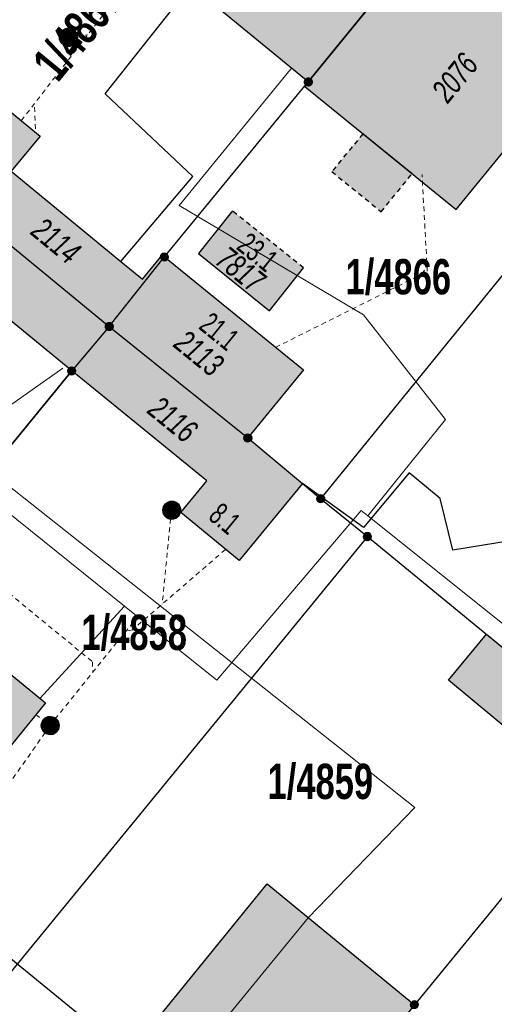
# Model space of a CAD drawing. Header units: metres. Extents: x 2695560 to 2696939, y 1260491 to 1262050.
# Tile 412 of 656: x 2696029 to 2696049, y 1260885 to 1260926. Entities that reach past the tile are written whole.
import ezdxf

# ---------------------------------------------------------------- set-up
doc = ezdxf.new("R2010")
doc.units = ezdxf.units.M
doc.linetypes.add('AUSGEZOGEN', pattern=[0])
doc.linetypes.add('VERDECKT2_S2', pattern=[0.36, 0.2, -0.16])
for name, color, linetype in [('XR$1$AV_Flächen (EO)', 7, 'AUSGEZOGEN'), ('XR$1$AV_Gebäudeflächen (BB)', 7, 'AUSGEZOGEN'), ('XR$1$AV_Gebäudeflächen (EO)', 7, 'AUSGEZOGEN'), ('XR$1$AV_Grenzpunkte', 7, 'AUSGEZOGEN'), ('XR$1$AV_Grundstück-Nr.', 7, 'AUSGEZOGEN'), ('XR$1$AV_Haus-Nr.', 7, 'AUSGEZOGEN'), ('XR$1$AV_Linien (BB)', 7, 'AUSGEZOGEN'), ('XR$1$AV_Versicherung-Nr.', 7, 'AUSGEZOGEN'), ('XR$1$AW_LK_Schachtdeckel', 24, 'AUSGEZOGEN'), ('XR$1$Liegenschaftsgrenzen', 7, 'AUSGEZOGEN'), ('XR$1$PFAV', 255, 'AUSGEZOGEN'), ('XR$1$PFAW', 255, 'AUSGEZOGEN'), ('XR$1$RP_Abstandslinie', 7, 'AUSGEZOGEN')]:
    doc.layers.add(name, color=color, linetype=linetype)
for name, color, linetype, lineweight in [('XR$2$ABW-Linie-R-genau', 4, 'AUSGEZOGEN', 18), ('XR$2$ABW-Linie-R-ungenau', 4, 'VERDECKT2_S2', 18), ('XR$2$ABW-Punkt', 6, 'AUSGEZOGEN', 18), ('XR$2$KOM-Linie-U-genau', 91, 'AUSGEZOGEN', 18)]:
    doc.layers.add(name, color=color, linetype=linetype, lineweight=lineweight)
doc.styles.add('ARIAL', font='arial.ttf')

# ---------------------------------------------------------------- blocks, each defined once
blk = doc.blocks.new('BWAV20')
at = {"true_color": 0x000000, "transparency": 33554687}
blk.add_hatch(color=18, dxfattribs=at).paths.add_polyline_path([(0.17, 0), (0.16, 0.03), (0.15, 0.07), (0.14, 0.1), (0.11, 0.12), (0.09, 0.14), (0.06, 0.16), (0.03, 0.16), (-0.01, 0.17), (-0.04, 0.16), (-0.07, 0.15), (-0.1, 0.13), (-0.13, 0.11), (-0.15, 0.08), (-0.16, 0.05), (-0.17, 0.02), (-0.17, -0.02), (-0.16, -0.05), (-0.15, -0.08), (-0.13, -0.11), (-0.1, -0.13), (-0.07, -0.15), (-0.04, -0.16), (-0.01, -0.17), (0.03, -0.16), (0.06, -0.16), (0.09, -0.14), (0.11, -0.12), (0.14, -0.1), (0.15, -0.07), (0.16, -0.03)])
at = {"layer": 'XR$1$PFAV', "transparency": 33554687}
blk.add_hatch(color=7, dxfattribs=at).paths.add_polyline_path([(0.5, 0), (0.49, 0.1), (0.46, 0.2), (0.41, 0.29), (0.34, 0.36), (0.26, 0.42), (0.17, 0.47), (0.08, 0.49), (-0.03, 0.5), (-0.13, 0.48), (-0.22, 0.45), (-0.31, 0.4), (-0.38, 0.33), (-0.44, 0.24), (-0.48, 0.15), (-0.5, 0.05), (-0.5, -0.05), (-0.48, -0.15), (-0.44, -0.24), (-0.38, -0.33), (-0.31, -0.4), (-0.22, -0.45), (-0.13, -0.48), (-0.03, -0.5), (0.08, -0.49), (0.17, -0.47), (0.26, -0.42), (0.34, -0.36), (0.41, -0.29), (0.46, -0.2), (0.49, -0.1)])
blk = doc.blocks.new('BAV15')
at = {"layer": 'XR$1$PFAV', "transparency": 33554687}
blk.add_hatch(color=7, dxfattribs=at).paths.add_polyline_path([(0.5, 0), (0.49, 0.1), (0.46, 0.2), (0.41, 0.29), (0.34, 0.36), (0.26, 0.42), (0.17, 0.47), (0.08, 0.49), (-0.03, 0.5), (-0.13, 0.48), (-0.22, 0.45), (-0.31, 0.4), (-0.38, 0.33), (-0.44, 0.24), (-0.48, 0.15), (-0.5, 0.05), (-0.5, -0.05), (-0.48, -0.15), (-0.44, -0.24), (-0.38, -0.33), (-0.31, -0.4), (-0.22, -0.45), (-0.13, -0.48), (-0.03, -0.5), (0.08, -0.49), (0.17, -0.47), (0.26, -0.42), (0.34, -0.36), (0.41, -0.29), (0.46, -0.2), (0.49, -0.1)])
at = {"color": 7, "transparency": 33554687}
for start, end in [(90, 270), (270, 90)]:
    blk.add_arc((0, 0), 0.5, start, end, dxfattribs=at)
at = {"layer": 'XR$1$PFAV', "transparency": 33554687}
blk.add_circle((0, 0), 0.5, dxfattribs=at)
blk = doc.blocks.new('BAW2082')
at = {"layer": 'XR$1$PFAW', "transparency": 33554687}
blk.add_hatch(color=7, dxfattribs=at).paths.add_polyline_path([(0.509, -0.003), (0.499, 0.098), (0.469, 0.194), (0.42, 0.283), (0.354, 0.359), (0.274, 0.421), (0.183, 0.466), (0.085, 0.491), (-0.016, 0.496), (-0.116, 0.481), (-0.211, 0.446), (-0.297, 0.392), (-0.37, 0.323), (-0.428, 0.24), (-0.468, 0.147), (-0.488, 0.047), (-0.488, -0.054), (-0.468, -0.153), (-0.428, -0.246), (-0.37, -0.329), (-0.297, -0.398), (-0.211, -0.452), (-0.116, -0.487), (-0.016, -0.502), (0.085, -0.497), (0.183, -0.472), (0.274, -0.427), (0.354, -0.366), (0.42, -0.289), (0.469, -0.2), (0.499, -0.104)])
at = {"transparency": 33554687}
for start, end in [(91.1948, 268.8052), (268.8052, 91.1948)]:
    blk.add_arc((0.01, 0), 0.5, start, end, dxfattribs=at)
at = {"layer": 'XR$1$PFAW', "transparency": 33554687}
blk.add_circle((0.009, -0.003), 0.5, dxfattribs=at)
blk = doc.blocks.new('BAW2088')
at = {"layer": 'XR$1$PFAW', "transparency": 33554687}
blk.add_hatch(color=253, dxfattribs=at).paths.add_polyline_path([(0.51, 0), (0.5, 0.101), (0.47, 0.197), (0.421, 0.286), (0.355, 0.362), (0.275, 0.424), (0.184, 0.469), (0.086, 0.494), (-0.015, 0.499), (-0.115, 0.484), (-0.21, 0.449), (-0.296, 0.395), (-0.369, 0.326), (-0.427, 0.243), (-0.467, 0.15), (-0.487, 0.051), (-0.487, -0.051), (-0.467, -0.15), (-0.427, -0.243), (-0.369, -0.326), (-0.296, -0.395), (-0.21, -0.449), (-0.115, -0.484), (-0.015, -0.499), (0.086, -0.494), (0.184, -0.469), (0.275, -0.424), (0.355, -0.362), (0.421, -0.286), (0.47, -0.197), (0.5, -0.101)])
at = {"transparency": 33554687}
for start, end in [(91.1948, 268.8052), (268.8052, 91.1948)]:
    blk.add_arc((0.01, 0), 0.5, start, end, dxfattribs=at)
at = {"layer": 'XR$1$PFAW', "transparency": 33554687}
blk.add_circle((0.01, 0), 0.5, dxfattribs=at)
blk = doc.blocks.new('ABW-NORMSCHACHT_WEITERE')
at = {"layer": 'XR$2$ABW-Punkt', "linetype": 'AUSGEZOGEN', "lineweight": 25, "transparency": 33554687}
for points in [[(-196, 39, 2500), (0, 0, 2500), (-200, 0, 2500)], [(-196, 39), (0, 0), (-200, 0)], [(-196, 39, 2500), (-196, 39), (-200, 0), (-200, 0, 2500)], [(-200, 0, 2500), (0, 0, 2500), (-196, -39, 2500)], [(-200, 0), (0, 0), (-196, -39)], [(-185, 77, 2500), (0, 0, 2500), (-196, 39, 2500)], [(-185, 77), (0, 0), (-196, 39)], [(-185, 77, 2500), (-185, 77), (-196, 39), (-196, 39, 2500)], [(-196, -39, 2500), (0, 0, 2500), (-185, -77, 2500)], [(-196, -39), (0, 0), (-185, -77)], [(-166, 111, 2500), (0, 0, 2500), (-185, 77, 2500)], [(-166, 111), (0, 0), (-185, 77)], [(-166, 111, 2500), (-166, 111), (-185, 77), (-185, 77, 2500)], [(-185, -77, 2500), (0, 0, 2500), (-166, -111, 2500)], [(-185, -77), (0, 0), (-166, -111)], [(-141, 141, 2500), (0, 0, 2500), (-166, 111, 2500)], [(-141, 141), (0, 0), (-166, 111)], [(-141, 141, 2500), (-141, 141), (-166, 111), (-166, 111, 2500)], [(-166, -111, 2500), (0, 0, 2500), (-141, -141, 2500)], [(-166, -111), (0, 0), (-141, -141)], [(-111, 166, 2500), (0, 0, 2500), (-141, 141, 2500)], [(-111, 166), (0, 0), (-141, 141)], [(-111, 166, 2500), (-111, 166), (-141, 141), (-141, 141, 2500)], [(-141, -141, 2500), (0, 0, 2500), (-111, -166, 2500)], [(-141, -141), (0, 0), (-111, -166)], [(-77, 185, 2500), (0, 0, 2500), (-111, 166, 2500)], [(-77, 185), (0, 0), (-111, 166)], [(-77, 185, 2500), (-77, 185), (-111, 166), (-111, 166, 2500)], [(-111, -166, 2500), (0, 0, 2500), (-77, -185, 2500)], [(-111, -166), (0, 0), (-77, -185)], [(-39, 196, 2500), (0, 0, 2500), (-77, 185, 2500)], [(-39, 196), (0, 0), (-77, 185)], [(-39, 196, 2500), (-39, 196), (-77, 185), (-77, 185, 2500)], [(-77, -185, 2500), (0, 0, 2500), (-39, -196, 2500)], [(-77, -185), (0, 0), (-39, -196)], [(0, 200, 2500), (0, 0, 2500), (-39, 196, 2500)], [(0, 200), (0, 0), (-39, 196)], [(0, 200, 2500), (0, 200), (-39, 196), (-39, 196, 2500)], [(-39, -196, 2500), (0, 0, 2500), (0, -200, 2500)], [(-39, -196), (0, 0), (0, -200)], [(39, 196, 2500), (0, 0, 2500), (0, 200, 2500)], [(39, 196), (0, 0), (0, 200)], [(39, 196, 2500), (39, 196), (0, 200), (0, 200, 2500)], [(77, 185, 2500), (0, 0, 2500), (39, 196, 2500)], [(77, 185), (0, 0), (39, 196)], [(111, 166, 2500), (0, 0, 2500), (77, 185, 2500)], [(111, 166), (0, 0), (77, 185)], [(141, 141, 2500), (0, 0, 2500), (111, 166, 2500)], [(141, 141), (0, 0), (111, 166)], [(166, 111, 2500), (0, 0, 2500), (141, 141, 2500)], [(166, 111), (0, 0), (141, 141)], [(185, 77, 2500), (0, 0, 2500), (166, 111, 2500)], [(185, 77), (0, 0), (166, 111)], [(196, 39, 2500), (0, 0, 2500), (185, 77, 2500)], [(196, 39), (0, 0), (185, 77)], [(200, 0, 2500), (0, 0, 2500), (196, 39, 2500)], [(200, 0), (0, 0), (196, 39)], [(0, -200, 2500), (0, 0, 2500), (39, -196, 2500)], [(39, -196, 2500), (0, 0, 2500), (77, -185, 2500)], [(77, -185, 2500), (0, 0, 2500), (111, -166, 2500)], [(111, -166, 2500), (0, 0, 2500), (141, -141, 2500)], [(141, -141, 2500), (0, 0, 2500), (166, -111, 2500)], [(166, -111, 2500), (0, 0, 2500), (185, -77, 2500)], [(185, -77, 2500), (0, 0, 2500), (196, -39, 2500)], [(196, -39, 2500), (0, 0, 2500), (200, 0, 2500)], [(0, -200), (0, 0), (39, -196)], [(39, -196), (0, 0), (77, -185)], [(77, -185), (0, 0), (111, -166)], [(111, -166), (0, 0), (141, -141)], [(141, -141), (0, 0), (166, -111)], [(166, -111), (0, 0), (185, -77)], [(185, -77), (0, 0), (196, -39)], [(196, -39), (0, 0), (200, 0)], [(77, 185, 2500), (77, 185), (39, 196), (39, 196, 2500)], [(111, 166, 2500), (111, 166), (77, 185), (77, 185, 2500)], [(141, 141, 2500), (141, 141), (111, 166), (111, 166, 2500)], [(166, 111, 2500), (166, 111), (141, 141), (141, 141, 2500)], [(185, 77, 2500), (185, 77), (166, 111), (166, 111, 2500)], [(196, 39, 2500), (196, 39), (185, 77), (185, 77, 2500)], [(200, 0, 2500), (200, 0), (196, 39), (196, 39, 2500)], [(-200, 0, 2500), (-200, 0), (-196, -39), (-196, -39, 2500)], [(-196, -39, 2500), (-196, -39), (-185, -77), (-185, -77, 2500)], [(-185, -77, 2500), (-185, -77), (-166, -111), (-166, -111, 2500)], [(-166, -111, 2500), (-166, -111), (-141, -141), (-141, -141, 2500)], [(-141, -141, 2500), (-141, -141), (-111, -166), (-111, -166, 2500)], [(-111, -166, 2500), (-111, -166), (-77, -185), (-77, -185, 2500)], [(-77, -185, 2500), (-77, -185), (-39, -196), (-39, -196, 2500)], [(-39, -196, 2500), (-39, -196), (0, -200), (0, -200, 2500)], [(0, -200, 2500), (0, -200), (39, -196), (39, -196, 2500)], [(39, -196, 2500), (39, -196), (77, -185), (77, -185, 2500)], [(77, -185, 2500), (77, -185), (111, -166), (111, -166, 2500)], [(111, -166, 2500), (111, -166), (141, -141), (141, -141, 2500)], [(141, -141, 2500), (141, -141), (166, -111), (166, -111, 2500)], [(166, -111, 2500), (166, -111), (185, -77), (185, -77, 2500)], [(185, -77, 2500), (185, -77), (196, -39), (196, -39, 2500)], [(196, -39, 2500), (196, -39), (200, 0), (200, 0, 2500)]]:
    blk.add_3dface(points, dxfattribs=at)
blk = doc.blocks.new('ABW-KONTROLLSCHACHT')
at = {"layer": 'XR$2$ABW-Punkt', "linetype": 'AUSGEZOGEN', "lineweight": 25, "transparency": 33554687}
for points in [[(-343, 68, 2500), (0, 0, 2500), (-350, 0, 2500)], [(-343, 68), (0, 0), (-350, 0)], [(-343, 68, 2500), (-343, 68), (-350, 0), (-350, 0, 2500)], [(-350, 0, 2500), (0, 0, 2500), (-343, -68, 2500)], [(-350, 0), (0, 0), (-343, -68)], [(-323, 134, 2500), (0, 0, 2500), (-343, 68, 2500)], [(-323, 134), (0, 0), (-343, 68)], [(-323, 134, 2500), (-323, 134), (-343, 68), (-343, 68, 2500)], [(-343, -68, 2500), (0, 0, 2500), (-323, -134, 2500)], [(-343, -68), (0, 0), (-323, -134)], [(-291, 194, 2500), (0, 0, 2500), (-323, 134, 2500)], [(-291, 194), (0, 0), (-323, 134)], [(-291, 194, 2500), (-291, 194), (-323, 134), (-323, 134, 2500)], [(-323, -134, 2500), (0, 0, 2500), (-291, -194, 2500)], [(-323, -134), (0, 0), (-291, -194)], [(-247, 247, 2500), (0, 0, 2500), (-291, 194, 2500)], [(-247, 247), (0, 0), (-291, 194)], [(-247, 247, 2500), (-247, 247), (-291, 194), (-291, 194, 2500)], [(-291, -194, 2500), (0, 0, 2500), (-247, -247, 2500)], [(-291, -194), (0, 0), (-247, -247)], [(-194, 291, 2500), (0, 0, 2500), (-247, 247, 2500)], [(-194, 291), (0, 0), (-247, 247)], [(-194, 291, 2500), (-194, 291), (-247, 247), (-247, 247, 2500)], [(-247, -247, 2500), (0, 0, 2500), (-194, -291, 2500)], [(-247, -247), (0, 0), (-194, -291)], [(-134, 323, 2500), (0, 0, 2500), (-194, 291, 2500)], [(-134, 323), (0, 0), (-194, 291)], [(-134, 323, 2500), (-134, 323), (-194, 291), (-194, 291, 2500)], [(-194, -291, 2500), (0, 0, 2500), (-134, -323, 2500)], [(-194, -291), (0, 0), (-134, -323)], [(-68, 343, 2500), (0, 0, 2500), (-134, 323, 2500)], [(-68, 343), (0, 0), (-134, 323)], [(-68, 343, 2500), (-68, 343), (-134, 323), (-134, 323, 2500)], [(-134, -323, 2500), (0, 0, 2500), (-68, -343, 2500)], [(-134, -323), (0, 0), (-68, -343)], [(0, 350, 2500), (0, 0, 2500), (-68, 343, 2500)], [(0, 350), (0, 0), (-68, 343)], [(0, 350, 2500), (0, 350), (-68, 343), (-68, 343, 2500)], [(-68, -343, 2500), (0, 0, 2500), (0, -350, 2500)], [(-68, -343), (0, 0), (0, -350)], [(68, 343, 2500), (0, 0, 2500), (0, 350, 2500)], [(68, 343), (0, 0), (0, 350)], [(68, 343, 2500), (68, 343), (0, 350), (0, 350, 2500)], [(134, 323, 2500), (0, 0, 2500), (68, 343, 2500)], [(134, 323), (0, 0), (68, 343)], [(194, 291, 2500), (0, 0, 2500), (134, 323, 2500)], [(194, 291), (0, 0), (134, 323)], [(247, 247, 2500), (0, 0, 2500), (194, 291, 2500)], [(247, 247), (0, 0), (194, 291)], [(291, 194, 2500), (0, 0, 2500), (247, 247, 2500)], [(291, 194), (0, 0), (247, 247)], [(323, 134, 2500), (0, 0, 2500), (291, 194, 2500)], [(323, 134), (0, 0), (291, 194)], [(343, 68, 2500), (0, 0, 2500), (323, 134, 2500)], [(343, 68), (0, 0), (323, 134)], [(350, 0, 2500), (0, 0, 2500), (343, 68, 2500)], [(350, 0), (0, 0), (343, 68)], [(0, -350, 2500), (0, 0, 2500), (68, -343, 2500)], [(68, -343, 2500), (0, 0, 2500), (134, -323, 2500)], [(134, -323, 2500), (0, 0, 2500), (194, -291, 2500)], [(194, -291, 2500), (0, 0, 2500), (247, -247, 2500)], [(247, -247, 2500), (0, 0, 2500), (291, -194, 2500)], [(291, -194, 2500), (0, 0, 2500), (323, -134, 2500)], [(323, -134, 2500), (0, 0, 2500), (343, -68, 2500)], [(343, -68, 2500), (0, 0, 2500), (350, 0, 2500)], [(0, -350), (0, 0), (68, -343)], [(68, -343), (0, 0), (134, -323)], [(134, -323), (0, 0), (194, -291)], [(194, -291), (0, 0), (247, -247)], [(247, -247), (0, 0), (291, -194)], [(291, -194), (0, 0), (323, -134)], [(323, -134), (0, 0), (343, -68)], [(343, -68), (0, 0), (350, 0)], [(134, 323, 2500), (134, 323), (68, 343), (68, 343, 2500)], [(194, 291, 2500), (194, 291), (134, 323), (134, 323, 2500)], [(247, 247, 2500), (247, 247), (194, 291), (194, 291, 2500)], [(291, 194, 2500), (291, 194), (247, 247), (247, 247, 2500)], [(323, 134, 2500), (323, 134), (291, 194), (291, 194, 2500)], [(343, 68, 2500), (343, 68), (323, 134), (323, 134, 2500)], [(350, 0, 2500), (350, 0), (343, 68), (343, 68, 2500)], [(-350, 0, 2500), (-350, 0), (-343, -68), (-343, -68, 2500)], [(-343, -68, 2500), (-343, -68), (-323, -134), (-323, -134, 2500)], [(-323, -134, 2500), (-323, -134), (-291, -194), (-291, -194, 2500)], [(-291, -194, 2500), (-291, -194), (-247, -247), (-247, -247, 2500)], [(-247, -247, 2500), (-247, -247), (-194, -291), (-194, -291, 2500)], [(-194, -291, 2500), (-194, -291), (-134, -323), (-134, -323, 2500)], [(-134, -323, 2500), (-134, -323), (-68, -343), (-68, -343, 2500)], [(-68, -343, 2500), (-68, -343), (0, -350), (0, -350, 2500)], [(0, -350, 2500), (0, -350), (68, -343), (68, -343, 2500)], [(68, -343, 2500), (68, -343), (134, -323), (134, -323, 2500)], [(134, -323, 2500), (134, -323), (194, -291), (194, -291, 2500)], [(194, -291, 2500), (194, -291), (247, -247), (247, -247, 2500)], [(247, -247, 2500), (247, -247), (291, -194), (291, -194, 2500)], [(291, -194, 2500), (291, -194), (323, -134), (323, -134, 2500)], [(323, -134, 2500), (323, -134), (343, -68), (343, -68, 2500)], [(343, -68, 2500), (343, -68), (350, 0), (350, 0, 2500)]]:
    blk.add_3dface(points, dxfattribs=at)
blk = doc.blocks.new('ABW-SCHLAMMSAMMLER_RUND')
at = {"layer": 'XR$2$ABW-Punkt', "linetype": 'AUSGEZOGEN', "lineweight": 13, "transparency": 33554687}
for p, q in [((-70, 75, 2500), (70, 75, 2500)), ((-70, -75, 2500), (70, -75, 2500))]:
    blk.add_line(p, q, dxfattribs=at)
blk.add_polyline3d([(90, 0, 2500), (0, 0, 2500), (-90, 0, 2500)], dxfattribs=at)
at = {"layer": 'XR$2$ABW-Punkt', "linetype": 'AUSGEZOGEN', "lineweight": 25, "transparency": 33554687}
for points in [[(-147, 29, 2500), (0, 0, 2500), (-150, 0, 2500)], [(-147, 29), (0, 0), (-150, 0)], [(-147, 29, 2500), (-147, 29), (-150, 0), (-150, 0, 2500)], [(-150, 0, 2500), (0, 0, 2500), (-147, -29, 2500)], [(-150, 0), (0, 0), (-147, -29)], [(-139, 57, 2500), (0, 0, 2500), (-147, 29, 2500)], [(-139, 57), (0, 0), (-147, 29)], [(-139, 57, 2500), (-139, 57), (-147, 29), (-147, 29, 2500)], [(-147, -29, 2500), (0, 0, 2500), (-139, -57, 2500)], [(-147, -29), (0, 0), (-139, -57)], [(-125, 83, 2500), (0, 0, 2500), (-139, 57, 2500)], [(-125, 83), (0, 0), (-139, 57)], [(-125, 83, 2500), (-125, 83), (-139, 57), (-139, 57, 2500)], [(-139, -57, 2500), (0, 0, 2500), (-125, -83, 2500)], [(-139, -57), (0, 0), (-125, -83)], [(-106, 106, 2500), (0, 0, 2500), (-125, 83, 2500)], [(-106, 106), (0, 0), (-125, 83)], [(-106, 106, 2500), (-106, 106), (-125, 83), (-125, 83, 2500)], [(-125, -83, 2500), (0, 0, 2500), (-106, -106, 2500)], [(-125, -83), (0, 0), (-106, -106)], [(-83, 125, 2500), (0, 0, 2500), (-106, 106, 2500)], [(-83, 125), (0, 0), (-106, 106)], [(-83, 125, 2500), (-83, 125), (-106, 106), (-106, 106, 2500)], [(-106, -106, 2500), (0, 0, 2500), (-83, -125, 2500)], [(-106, -106), (0, 0), (-83, -125)], [(-57, 139, 2500), (0, 0, 2500), (-83, 125, 2500)], [(-57, 139), (0, 0), (-83, 125)], [(-57, 139, 2500), (-57, 139), (-83, 125), (-83, 125, 2500)], [(-83, -125, 2500), (0, 0, 2500), (-57, -139, 2500)], [(-83, -125), (0, 0), (-57, -139)], [(-29, 147, 2500), (0, 0, 2500), (-57, 139, 2500)], [(-29, 147), (0, 0), (-57, 139)], [(-29, 147, 2500), (-29, 147), (-57, 139), (-57, 139, 2500)], [(-57, -139, 2500), (0, 0, 2500), (-29, -147, 2500)], [(-57, -139), (0, 0), (-29, -147)], [(0, 150, 2500), (0, 0, 2500), (-29, 147, 2500)], [(0, 150), (0, 0), (-29, 147)], [(0, 150, 2500), (0, 150), (-29, 147), (-29, 147, 2500)], [(-29, -147, 2500), (0, 0, 2500), (0, -150, 2500)], [(-29, -147), (0, 0), (0, -150)], [(29, 147, 2500), (0, 0, 2500), (0, 150, 2500)], [(29, 147), (0, 0), (0, 150)], [(29, 147, 2500), (29, 147), (0, 150), (0, 150, 2500)], [(57, 139, 2500), (0, 0, 2500), (29, 147, 2500)], [(57, 139), (0, 0), (29, 147)], [(83, 125, 2500), (0, 0, 2500), (57, 139, 2500)], [(83, 125), (0, 0), (57, 139)], [(106, 106, 2500), (0, 0, 2500), (83, 125, 2500)], [(106, 106), (0, 0), (83, 125)], [(125, 83, 2500), (0, 0, 2500), (106, 106, 2500)], [(125, 83), (0, 0), (106, 106)], [(139, 57, 2500), (0, 0, 2500), (125, 83, 2500)], [(139, 57), (0, 0), (125, 83)], [(147, 29, 2500), (0, 0, 2500), (139, 57, 2500)], [(147, 29), (0, 0), (139, 57)], [(150, 0, 2500), (0, 0, 2500), (147, 29, 2500)], [(150, 0), (0, 0), (147, 29)], [(0, -150, 2500), (0, 0, 2500), (29, -147, 2500)], [(29, -147, 2500), (0, 0, 2500), (57, -139, 2500)], [(57, -139, 2500), (0, 0, 2500), (83, -125, 2500)], [(83, -125, 2500), (0, 0, 2500), (106, -106, 2500)], [(106, -106, 2500), (0, 0, 2500), (125, -83, 2500)], [(125, -83, 2500), (0, 0, 2500), (139, -57, 2500)], [(139, -57, 2500), (0, 0, 2500), (147, -29, 2500)], [(147, -29, 2500), (0, 0, 2500), (150, 0, 2500)], [(0, -150), (0, 0), (29, -147)], [(29, -147), (0, 0), (57, -139)], [(57, -139), (0, 0), (83, -125)], [(83, -125), (0, 0), (106, -106)], [(106, -106), (0, 0), (125, -83)], [(125, -83), (0, 0), (139, -57)], [(139, -57), (0, 0), (147, -29)], [(147, -29), (0, 0), (150, 0)], [(57, 139, 2500), (57, 139), (29, 147), (29, 147, 2500)], [(83, 125, 2500), (83, 125), (57, 139), (57, 139, 2500)], [(106, 106, 2500), (106, 106), (83, 125), (83, 125, 2500)], [(125, 83, 2500), (125, 83), (106, 106), (106, 106, 2500)], [(139, 57, 2500), (139, 57), (125, 83), (125, 83, 2500)], [(147, 29, 2500), (147, 29), (139, 57), (139, 57, 2500)], [(150, 0, 2500), (150, 0), (147, 29), (147, 29, 2500)], [(-150, 0, 2500), (-150, 0), (-147, -29), (-147, -29, 2500)], [(-147, -29, 2500), (-147, -29), (-139, -57), (-139, -57, 2500)], [(-139, -57, 2500), (-139, -57), (-125, -83), (-125, -83, 2500)], [(-125, -83, 2500), (-125, -83), (-106, -106), (-106, -106, 2500)], [(-106, -106, 2500), (-106, -106), (-83, -125), (-83, -125, 2500)], [(-83, -125, 2500), (-83, -125), (-57, -139), (-57, -139, 2500)], [(-57, -139, 2500), (-57, -139), (-29, -147), (-29, -147, 2500)], [(-29, -147, 2500), (-29, -147), (0, -150), (0, -150, 2500)], [(0, -150, 2500), (0, -150), (29, -147), (29, -147, 2500)], [(29, -147, 2500), (29, -147), (57, -139), (57, -139, 2500)], [(57, -139, 2500), (57, -139), (83, -125), (83, -125, 2500)], [(83, -125, 2500), (83, -125), (106, -106), (106, -106, 2500)], [(106, -106, 2500), (106, -106), (125, -83), (125, -83, 2500)], [(125, -83, 2500), (125, -83), (139, -57), (139, -57, 2500)], [(139, -57, 2500), (139, -57), (147, -29), (147, -29, 2500)], [(147, -29, 2500), (147, -29), (150, 0), (150, 0, 2500)]]:
    blk.add_3dface(points, dxfattribs=at)
blk = doc.blocks.new('ABW-DECKEL')
at = {"layer": 'XR$2$ABW-Punkt', "linetype": 'AUSGEZOGEN', "lineweight": 25, "transparency": 33554687}
for points in [[(-343, 68, 2500), (0, 0, 2500), (-350, 0, 2500)], [(-343, 68), (0, 0), (-350, 0)], [(-343, 68, 2500), (-343, 68), (-350, 0), (-350, 0, 2500)], [(-350, 0, 2500), (0, 0, 2500), (-343, -68, 2500)], [(-350, 0), (0, 0), (-343, -68)], [(-323, 134, 2500), (0, 0, 2500), (-343, 68, 2500)], [(-323, 134), (0, 0), (-343, 68)], [(-323, 134, 2500), (-323, 134), (-343, 68), (-343, 68, 2500)], [(-343, -68, 2500), (0, 0, 2500), (-323, -134, 2500)], [(-343, -68), (0, 0), (-323, -134)], [(-291, 194, 2500), (0, 0, 2500), (-323, 134, 2500)], [(-291, 194), (0, 0), (-323, 134)], [(-291, 194, 2500), (-291, 194), (-323, 134), (-323, 134, 2500)], [(-323, -134, 2500), (0, 0, 2500), (-291, -194, 2500)], [(-323, -134), (0, 0), (-291, -194)], [(-247, 247, 2500), (0, 0, 2500), (-291, 194, 2500)], [(-247, 247), (0, 0), (-291, 194)], [(-247, 247, 2500), (-247, 247), (-291, 194), (-291, 194, 2500)], [(-291, -194, 2500), (0, 0, 2500), (-247, -247, 2500)], [(-291, -194), (0, 0), (-247, -247)], [(-194, 291, 2500), (0, 0, 2500), (-247, 247, 2500)], [(-194, 291), (0, 0), (-247, 247)], [(-194, 291, 2500), (-194, 291), (-247, 247), (-247, 247, 2500)], [(-247, -247, 2500), (0, 0, 2500), (-194, -291, 2500)], [(-247, -247), (0, 0), (-194, -291)], [(-134, 323, 2500), (0, 0, 2500), (-194, 291, 2500)], [(-134, 323), (0, 0), (-194, 291)], [(-134, 323, 2500), (-134, 323), (-194, 291), (-194, 291, 2500)], [(-194, -291, 2500), (0, 0, 2500), (-134, -323, 2500)], [(-194, -291), (0, 0), (-134, -323)], [(-68, 343, 2500), (0, 0, 2500), (-134, 323, 2500)], [(-68, 343), (0, 0), (-134, 323)], [(-68, 343, 2500), (-68, 343), (-134, 323), (-134, 323, 2500)], [(-134, -323, 2500), (0, 0, 2500), (-68, -343, 2500)], [(-134, -323), (0, 0), (-68, -343)], [(0, 350, 2500), (0, 0, 2500), (-68, 343, 2500)], [(0, 350), (0, 0), (-68, 343)], [(0, 350, 2500), (0, 350), (-68, 343), (-68, 343, 2500)], [(-68, -343, 2500), (0, 0, 2500), (0, -350, 2500)], [(-68, -343), (0, 0), (0, -350)], [(68, 343, 2500), (0, 0, 2500), (0, 350, 2500)], [(68, 343), (0, 0), (0, 350)], [(68, 343, 2500), (68, 343), (0, 350), (0, 350, 2500)], [(134, 323, 2500), (0, 0, 2500), (68, 343, 2500)], [(134, 323), (0, 0), (68, 343)], [(194, 291, 2500), (0, 0, 2500), (134, 323, 2500)], [(194, 291), (0, 0), (134, 323)], [(247, 247, 2500), (0, 0, 2500), (194, 291, 2500)], [(247, 247), (0, 0), (194, 291)], [(291, 194, 2500), (0, 0, 2500), (247, 247, 2500)], [(291, 194), (0, 0), (247, 247)], [(323, 134, 2500), (0, 0, 2500), (291, 194, 2500)], [(323, 134), (0, 0), (291, 194)], [(343, 68, 2500), (0, 0, 2500), (323, 134, 2500)], [(343, 68), (0, 0), (323, 134)], [(350, 0, 2500), (0, 0, 2500), (343, 68, 2500)], [(350, 0), (0, 0), (343, 68)], [(0, -350, 2500), (0, 0, 2500), (68, -343, 2500)], [(68, -343, 2500), (0, 0, 2500), (134, -323, 2500)], [(134, -323, 2500), (0, 0, 2500), (194, -291, 2500)], [(194, -291, 2500), (0, 0, 2500), (247, -247, 2500)], [(247, -247, 2500), (0, 0, 2500), (291, -194, 2500)], [(291, -194, 2500), (0, 0, 2500), (323, -134, 2500)], [(323, -134, 2500), (0, 0, 2500), (343, -68, 2500)], [(343, -68, 2500), (0, 0, 2500), (350, 0, 2500)], [(0, -350), (0, 0), (68, -343)], [(68, -343), (0, 0), (134, -323)], [(134, -323), (0, 0), (194, -291)], [(194, -291), (0, 0), (247, -247)], [(247, -247), (0, 0), (291, -194)], [(291, -194), (0, 0), (323, -134)], [(323, -134), (0, 0), (343, -68)], [(343, -68), (0, 0), (350, 0)], [(134, 323, 2500), (134, 323), (68, 343), (68, 343, 2500)], [(194, 291, 2500), (194, 291), (134, 323), (134, 323, 2500)], [(247, 247, 2500), (247, 247), (194, 291), (194, 291, 2500)], [(291, 194, 2500), (291, 194), (247, 247), (247, 247, 2500)], [(323, 134, 2500), (323, 134), (291, 194), (291, 194, 2500)], [(343, 68, 2500), (343, 68), (323, 134), (323, 134, 2500)], [(350, 0, 2500), (350, 0), (343, 68), (343, 68, 2500)], [(-350, 0, 2500), (-350, 0), (-343, -68), (-343, -68, 2500)], [(-343, -68, 2500), (-343, -68), (-323, -134), (-323, -134, 2500)], [(-323, -134, 2500), (-323, -134), (-291, -194), (-291, -194, 2500)], [(-291, -194, 2500), (-291, -194), (-247, -247), (-247, -247, 2500)], [(-247, -247, 2500), (-247, -247), (-194, -291), (-194, -291, 2500)], [(-194, -291, 2500), (-194, -291), (-134, -323), (-134, -323, 2500)], [(-134, -323, 2500), (-134, -323), (-68, -343), (-68, -343, 2500)], [(-68, -343, 2500), (-68, -343), (0, -350), (0, -350, 2500)], [(0, -350, 2500), (0, -350), (68, -343), (68, -343, 2500)], [(68, -343, 2500), (68, -343), (134, -323), (134, -323, 2500)], [(134, -323, 2500), (134, -323), (194, -291), (194, -291, 2500)], [(194, -291, 2500), (194, -291), (247, -247), (247, -247, 2500)], [(247, -247, 2500), (247, -247), (291, -194), (291, -194, 2500)], [(291, -194, 2500), (291, -194), (323, -134), (323, -134, 2500)], [(323, -134, 2500), (323, -134), (343, -68), (343, -68, 2500)], [(343, -68, 2500), (343, -68), (350, 0), (350, 0, 2500)]]:
    blk.add_3dface(points, dxfattribs=at)

msp = doc.modelspace()

# ---------------------------------------------------------------- hatches: boundary and pattern name
at = {"layer": 'XR$1$AV_Gebäudeflächen (BB)', "true_color": 0xd2d2d2, "transparency": 33554687}
for points in [[(2696041.115, 1260923.605), (2696046.96, 1260930.8), (2696040.737, 1260935.876), (2696034.899, 1260928.709), (2696036.174, 1260927.662)], [(2696046.96, 1260930.8), (2696041.115, 1260923.605), (2696040.963, 1260923.418), (2696047.335, 1260918.231), (2696053.45, 1260925.709), (2696049.718, 1260928.771), (2696047.099, 1260930.92), (2696047.075, 1260930.94)], [(2696033.228, 1260916.052), (2696028.61, 1260919.849), (2696029.831, 1260921.329), (2696026.66, 1260923.92), (2696023.91, 1260920.57), (2696032.74, 1260913.31), (2696035.06, 1260916.24), (2696034.972, 1260916.314), (2696034.14, 1260915.302)], [(2696032.74, 1260913.31), (2696023.91, 1260920.57), (2696019.441, 1260915.151), (2696024.484, 1260910.996), (2696027.395, 1260914.536), (2696031.16, 1260911.44)], [(2696032.74, 1260913.31), (2696038.57, 1260908.62), (2696040.91, 1260911.483), (2696035.06, 1260916.24)], [(2696038.57, 1260908.62), (2696032.74, 1260913.31), (2696031.16, 1260911.44), (2696036.844, 1260906.822), (2696035.757, 1260905.484), (2696038.207, 1260903.464), (2696040.865, 1260906.708)], [(2696023.87, 1260902.54), (2696017.96, 1260895.405), (2696018.589, 1260894.89), (2696024.213, 1260890.283), (2696025.803, 1260892.238), (2696030.055, 1260897.465)], [(2696054.44, 1260895.59), (2696052.4, 1260897.25), (2696048.618, 1260900.354), (2696047.016, 1260898.424), (2696052.82, 1260893.6)], [(2696039.72, 1260877.55), (2696045.58, 1260884.76), (2696039.379, 1260889.846), (2696033.541, 1260882.655)]]:
    msp.add_hatch(color=254, dxfattribs=at).paths.add_polyline_path(points)
at = {"layer": 'XR$1$AV_Gebäudeflächen (EO)', "true_color": 0xebebeb, "transparency": 33554687}
for points in [[(2696043.409, 1260921.427), (2696042.109, 1260919.83), (2696044.181, 1260918.143), (2696045.481, 1260919.74)], [(2696040.919, 1260915.776), (2696037.926, 1260918.185), (2696036.494, 1260916.387), (2696039.487, 1260913.978)]]:
    msp.add_hatch(color=7, dxfattribs=at).paths.add_polyline_path(points)

# ---------------------------------------------------------------- linework, layer by layer
at = {"layer": 'XR$1$AV_Flächen (EO)', "color": 7, "linetype": 'AUSGEZOGEN', "transparency": 33554687}
msp.add_line((2696045.481, 1260919.74), (2696043.409, 1260921.427), dxfattribs=at)
at = {"layer": 'XR$1$AV_Flächen (EO)', "color": 7, "linetype": 'VERDECKT2_S2', "transparency": 33554687}
msp.add_line((2696040.919, 1260915.776), (2696037.926, 1260918.185), dxfattribs=at)
msp.add_lwpolyline([(2696043.409, 1260921.427), (2696042.109, 1260919.83), (2696044.181, 1260918.143), (2696045.481, 1260919.74)], dxfattribs=at)
at = {"layer": 'XR$1$AV_Flächen (EO)', "color": 7, "linetype": 'AUSGEZOGEN', "transparency": 33554687}
msp.add_lwpolyline([(2696037.926, 1260918.185), (2696036.494, 1260916.387), (2696039.487, 1260913.978), (2696040.919, 1260915.776)], dxfattribs=at)
at = {"layer": 'XR$1$AV_Linien (BB)', "color": 7, "linetype": 'AUSGEZOGEN', "transparency": 33554687}
for p, q in [((2696046.96, 1260930.8), (2696041.115, 1260923.605)), ((2696041.115, 1260923.605), (2696036.174, 1260927.662)), ((2696035.06, 1260916.24), (2696041.115, 1260923.605)), ((2696023.91, 1260920.57), (2696032.74, 1260913.31)), ((2696032.74, 1260913.31), (2696035.06, 1260916.24)), ((2696032.74, 1260913.31), (2696031.16, 1260911.44)), ((2696032.74, 1260913.31), (2696038.57, 1260908.62)), ((2696023.87, 1260902.54), (2696031.16, 1260911.44)), ((2696038.57, 1260908.62), (2696040.865, 1260906.708))]:
    msp.add_line(p, q, dxfattribs=at)
for points in [[(2696041.115, 1260923.605), (2696040.963, 1260923.418), (2696047.335, 1260918.231), (2696053.45, 1260925.709), (2696049.718, 1260928.771)], [(2696033.228, 1260916.052), (2696036.26, 1260919.63), (2696032.568, 1260923.104), (2696036.174, 1260927.662)], [(2696023.91, 1260920.57), (2696026.66, 1260923.92), (2696029.831, 1260921.329), (2696028.61, 1260919.849), (2696033.228, 1260916.052)], [(2696031.16, 1260911.44), (2696027.395, 1260914.536), (2696024.484, 1260910.996), (2696019.441, 1260915.151), (2696023.91, 1260920.57)], [(2696033.228, 1260916.052), (2696034.14, 1260915.302), (2696034.972, 1260916.314), (2696035.06, 1260916.24)], [(2696035.06, 1260916.24), (2696040.91, 1260911.483), (2696038.57, 1260908.62)], [(2696040.865, 1260906.708), (2696038.207, 1260903.464), (2696035.757, 1260905.484), (2696036.844, 1260906.822), (2696031.16, 1260911.44)], [(2696052.352, 1260909.814), (2696051.417, 1260908.674), (2696052.103, 1260904.695), (2696047.192, 1260903.892), (2696046.659, 1260906.07), (2696045.36, 1260907.152), (2696043.441, 1260904.851), (2696040.865, 1260906.708)], [(2696023.87, 1260902.54), (2696030.055, 1260897.465), (2696025.803, 1260892.238)], [(2696052.82, 1260893.6), (2696047.016, 1260898.424), (2696048.618, 1260900.354), (2696052.4, 1260897.25), (2696054.44, 1260895.59)], [(2696039.72, 1260877.55), (2696033.541, 1260882.655), (2696039.379, 1260889.846), (2696045.58, 1260884.76)]]:
    msp.add_lwpolyline(points, dxfattribs=at)
at = {"layer": 'XR$1$Liegenschaftsgrenzen', "color": 7, "linetype": 'AUSGEZOGEN', "transparency": 33554687}
for p, q in [((2696041.64, 1260906.06), (2696058.67, 1260927.01)), ((2696023.91, 1260920.57), (2696032.74, 1260913.31)), ((2696041.64, 1260906.06), (2696043.6, 1260904.47)), ((2696043.6, 1260904.47), (2696026.03, 1260883.02)), ((2696043.6, 1260904.47), (2696052.4, 1260897.25))]:
    msp.add_line(p, q, dxfattribs=at)
for points in [[(2696032.74, 1260913.31), (2696035.06, 1260916.24), (2696041.115, 1260923.605), (2696046.96, 1260930.8), (2696049.87, 1260934.25)], [(2696032.74, 1260913.31), (2696031.16, 1260911.44), (2696023.87, 1260902.54), (2696017.96, 1260895.405), (2696015.14, 1260891.92)], [(2696032.74, 1260913.31), (2696038.57, 1260908.62), (2696041.64, 1260906.06)], [(2696054.44, 1260895.59), (2696052.82, 1260893.6), (2696045.58, 1260884.76), (2696039.72, 1260877.55), (2696036.86, 1260874.13)]]:
    msp.add_lwpolyline(points, dxfattribs=at)
at = {"layer": 'XR$1$RP_Abstandslinie', "color": 7, "linetype": 'AUSGEZOGEN', "transparency": 33554687}
msp.add_lwpolyline([(2696040.37, 1260936.16), (2695987.59, 1260979.4), (2695957.81, 1260944.66), (2696008.61, 1260903.06), (2696036.46, 1260880.27), (2696064.38, 1260857.41), (2696092.6, 1260893.39), (2696060.4, 1260919.76), (2696040.37, 1260936.16)], close=True, dxfattribs=at)
at = {"layer": 'XR$2$ABW-Linie-R-genau', "linetype": 'AUSGEZOGEN', "transparency": 33554687}
msp.add_line((2696030.779, 1260911.553), (2696023.583, 1260906.477), dxfattribs=at)
at = {"layer": 'XR$2$ABW-Linie-R-ungenau', "linetype": 'VERDECKT2_S2', "transparency": 33554687}
for p, q in [((2696031.013, 1260925.487), (2696031.831, 1260925.589)), ((2696029.637, 1260921.626), (2696029.586, 1260922.692)), ((2696046.142, 1260915.287), (2696045.9, 1260919.717)), ((2696035.356, 1260905.576), (2696034.968, 1260901.624)), ((2696033.741, 1260900.859), (2696030.245, 1260896.517)), ((2696029.651, 1260896.975), (2696030.245, 1260896.517)), ((2696030.251, 1260896.512), (2696025.517, 1260889.797))]:
    msp.add_line(p, q, dxfattribs=at)
for points in [[(2696029.035, 1260921.973), (2696034.698, 1260929.286), (2696034.994, 1260929.345), (2696035.231, 1260929.167)], [(2696039.737, 1260912.431), (2696045.89, 1260915.512), (2696046.132, 1260915.864)], [(2696037.628, 1260903.923), (2696033.721, 1260900.547), (2696033.405, 1260900.471)], [(2696027.678, 1260902.772), (2696032.034, 1260899.198), (2696032.043, 1260898.753)]]:
    msp.add_lwpolyline(points, dxfattribs=at)
at = {"layer": 'XR$2$KOM-Linie-U-genau', "linetype": 'AUSGEZOGEN', "transparency": 33554687}
for p, q in [((2696023.673, 1260910.437), (2696045.591, 1260893.059)), ((2696033.387, 1260901.544), (2696029.82, 1260897.652)), ((2696045.591, 1260893.059), (2696041.112, 1260888.418)), ((2696041.112, 1260888.418), (2696039.203, 1260886.091))]:
    msp.add_line(p, q, dxfattribs=at)
for points in [[(2696043.616, 1260905.345), (2696046.889, 1260909.4), (2696043.442, 1260913.806), (2696035.679, 1260918.412), (2696040.404, 1260924.183)], [(2696018.78, 1260915.299), (2696021.426, 1260911.155), (2696033.387, 1260901.544)], [(2696043.616, 1260905.345), (2696043.337, 1260905.567), (2696037.265, 1260898.428), (2696033.387, 1260901.544)], [(2696057.569, 1260894.159), (2696049.212, 1260900.859), (2696043.616, 1260905.345)], [(2696039.203, 1260886.091), (2696037.941, 1260884.552), (2696037.307, 1260883.779)]]:
    msp.add_lwpolyline(points, dxfattribs=at)

# ---------------------------------------------------------------- block references
at = {"layer": 'XR$1$AV_Grenzpunkte', "color": 7, "linetype": 'AUSGEZOGEN', "lineweight": -3, "transparency": 33554687}
for name, p, xscale, yscale in [('BWAV20', (2696041.115, 1260923.605), 0.3899999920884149, 0.3899999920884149), ('BAV15', (2696035.06, 1260916.24), 0.3249999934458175, 0.3249999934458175), ('BWAV20', (2696032.74, 1260913.31), 0.3899999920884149, 0.3899999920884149), ('BAV15', (2696031.16, 1260911.44), 0.3249999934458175, 0.3249999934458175), ('BAV15', (2696038.57, 1260908.62), 0.3249999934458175, 0.3249999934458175), ('BAV15', (2696041.64, 1260906.06), 0.3249999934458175, 0.3249999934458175), ('BAV15', (2696043.6, 1260904.47), 0.3249999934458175, 0.3249999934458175), ('BAV15', (2696045.58, 1260884.76), 0.3249999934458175, 0.3249999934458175)]:
    msp.add_blockref(name, p, dxfattribs=dict(at, xscale=xscale, yscale=yscale))
at = {"layer": 'XR$1$AW_LK_Schachtdeckel', "color": 24, "linetype": 'AUSGEZOGEN', "lineweight": -3, "transparency": 33554687}
for name, p, xscale, yscale in [('BAW2088', (2696031.015, 1260925.483), 0.7578193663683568, 0.7578193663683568), ('BAW2082', (2696035.362, 1260905.577), 0.7499999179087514, 0.7499999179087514)]:
    msp.add_blockref(name, p, dxfattribs=dict(at, xscale=xscale, yscale=yscale))
at = {"layer": 'XR$1$AW_LK_Schachtdeckel', "color": 24, "linetype": 'AUSGEZOGEN', "lineweight": -3, "transparency": 33554687, "xscale": 0.7499999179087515, "yscale": 0.7499999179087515, "rotation": 319.059814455}
msp.add_blockref('BAW2082', (2696030.251, 1260896.518), dxfattribs=at)
at = {"layer": 'XR$2$ABW-Punkt', "color": 6, "linetype": 'AUSGEZOGEN', "lineweight": 18, "transparency": 33554687, "xscale": 0.001, "yscale": 0.001, "zscale": 0.001, "rotation": 360}
for name, p in [('ABW-DECKEL', (2696031.009, 1260925.482)), ('ABW-SCHLAMMSAMMLER_RUND', (2696031.009, 1260925.482)), ('ABW-KONTROLLSCHACHT', (2696035.356, 1260905.576)), ('ABW-DECKEL', (2696035.356, 1260905.576)), ('ABW-DECKEL', (2696030.245, 1260896.517)), ('ABW-NORMSCHACHT_WEITERE', (2696030.245, 1260896.517))]:
    msp.add_blockref(name, p, dxfattribs=at)

# ---------------------------------------------------------------- texts
at = {"layer": 'XR$1$AV_Grundstück-Nr.', "color": 7, "transparency": 33554687, "insert": (2696031.42, 1260925.718), "char_height": 1.48491, "width": 4.98214, "attachment_point": 5, "rotation": 50.6556, "style": 'ARIAL'}
msp.add_mtext('\\A1;{\\fArial|i0|b1;\\H1.484908;\\W0.700000;\\C7;1/4867}\\P', dxfattribs=at)
at = {"layer": 'XR$1$AV_Grundstück-Nr.', "color": 7, "transparency": 33554687, "char_height": 1.48491, "width": 4.98214, "attachment_point": 5, "style": 'ARIAL'}
for s, insert in [('\\A1;{\\fArial|i0|b1;\\H1.484908;\\W0.700000;\\C7;1/4866}\\P', (2696044.903, 1260915.386)), ('\\A1;{\\fArial|i0|b1;\\H1.484908;\\W0.700000;\\C7;1/4858}\\P', (2696033.788, 1260900.414)), ('\\A1;{\\fArial|i0|b1;\\H1.484908;\\W0.700000;\\C7;1/4859}\\P', (2696041.621, 1260894.141))]:
    msp.add_mtext(s, dxfattribs=dict(at, insert=insert))
at = {"layer": 'XR$1$AV_Haus-Nr.', "color": 7, "transparency": 33554687, "style": 'ARIAL'}
for s, insert, char_height, width, attachment_point, rotation in [('\\W0.66;23.1', (2696039.277, 1260916.804), 0.92968, 2.03566, 2, 321.1704), ('\\W0.63;21.1', (2696037.664, 1260913.467), 0.92968, 1.96781, 2, 320.8833), ('\\W0.64;8.1', (2696037.3, 1260904.86), 0.9297, 1.5135, 8, 320.4945)]:
    msp.add_mtext(s, dxfattribs=dict(at, insert=insert, char_height=char_height, width=width, attachment_point=attachment_point, rotation=rotation))
at = {"layer": 'XR$1$AV_Versicherung-Nr.', "color": 7, "transparency": 33554687, "char_height": 0.96842, "attachment_point": 5, "style": 'ARIAL'}
for s, insert, width, rotation in [('\\A1;{\\fArial|i1|b0;\\H0.968418;\\W0.700000;\\C7;2076}\\P', (2696047.286, 1260923.786), 2.46457, 50.6871), ('\\A1;{\\fArial|i1|b0;\\H0.968418;\\W0.700000;\\C7;2114}\\P', (2696030.504, 1260916.924), 2.44855, 320.5728), ('\\A1;{\\fArial|i1|b0;\\H0.968418;\\W0.700000;\\C7;7817}\\P', (2696038.261, 1260915.703), 2.45636, 321.1704), ('\\A1;{\\fArial|i1|b0;\\H0.968418;\\W0.700000;\\C7;2113}\\P', (2696036.514, 1260912.188), 2.44855, 320.8833), ('\\A1;{\\fArial|i1|b0;\\H0.968418;\\W0.700000;\\C7;2116}\\P', (2696035.411, 1260909.399), 2.44855, 320.904)]:
    msp.add_mtext(s, dxfattribs=dict(at, insert=insert, width=width, rotation=rotation))

doc.saveas('drawing.dxf')
